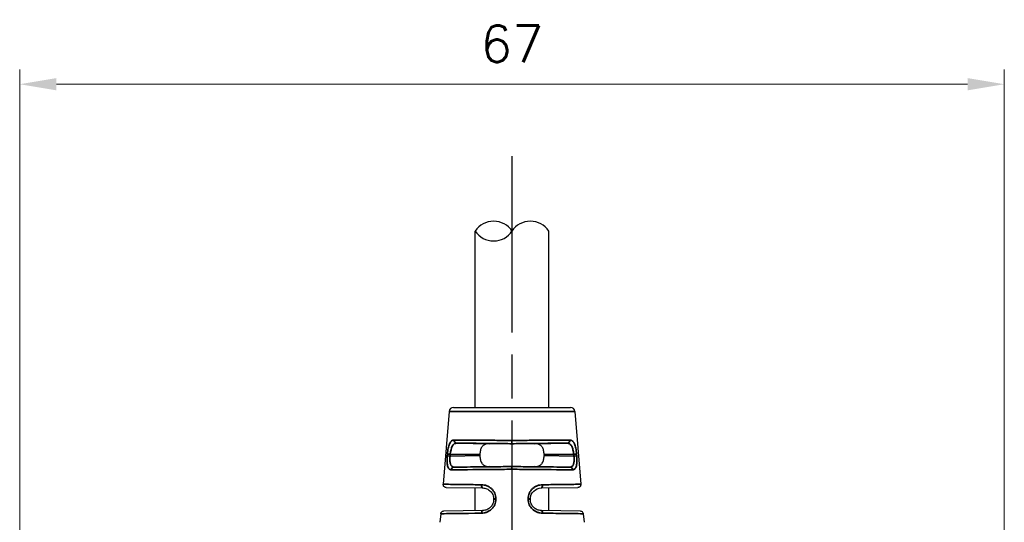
# Model space of a CAD drawing. Header units: millimetres. Extents: x 399 to 6233, y -1870 to 1602.
# Tile 442 of 656: x 4934 to 5001, y 466 to 500. Entities that reach past the tile are written whole.
import ezdxf

# ---------------------------------------------------------------- set-up
doc = ezdxf.new("R2010")
doc.units = ezdxf.units.MM
doc.linetypes.add('AM_ISO08W050', pattern=[18, 12, -1.5, 3, -1.5])
for name, color, linetype, lineweight in [('AM_5', 3, 'Continuous', 25), ('AM_7', 4, 'AM_ISO08W050', 25), ('可見 (ISO)', 7, 'Continuous', 25), ('窄部可見 (ISO)', 7, 'Continuous', 35)]:
    doc.layers.add(name, color=color, linetype=linetype, lineweight=lineweight)
doc.styles.add('尺寸標註', font='romans.shx', dxfattribs={"bigfont": 'CHINESET.SHX'})
doc.dimstyles.new('CNS1$0', dxfattribs={"dimtxt": 2.5, "dimasz": 2.5, "dimexe": 1, "dimexo": 1, "dimgap": 1.5, "dimtad": 1, "dimtoh": 1, "dimdec": 1, "dimdsep": 46, "dimtxsty": '尺寸標註', "dimcen": 0, "dimclrd": 2, "dimclre": 2, "dimclrt": 1, "dimadec": 0, "dimazin": 2, "dimtp": 0.1, "dimtm": 0.1, "dimtfac": 0.71, "dimtdec": 1, "dimtmove": 0, "dimatfit": 0, "dimfxl": 0, "dimlwd": 13, "dimlwe": 13, "dimarcsym": 0})

# ---------------------------------------------------------------- blocks, each defined once
blk = doc.blocks.new('*D286')
at = {"layer": 'AM_5', "color": 2, "lineweight": 13}
for p, q in [((4933.764, 464.056), (4933.764, 496.86)), ((5000.764, 464.056), (5000.764, 496.86)), ((4936.264, 495.86), (4998.264, 495.86))]:
    blk.add_line(p, q, dxfattribs=at)
at = {"layer": 'AM_5', "color": 2, "lineweight": -2}
for points in [[(4936.264, 496.277), (4936.264, 495.443), (4933.764, 495.86)], [(4998.264, 496.277), (4998.264, 495.443), (5000.764, 495.86)]]:
    blk.add_solid(points, dxfattribs=at)
at = {"layer": 'Defpoints', "color": 0, "lineweight": -2}
for p in [(5000.764, 495.86), (4933.764, 463.056), (5000.764, 463.056)]:
    blk.add_point(p, dxfattribs=at)
at = {"layer": 'AM_5', "color": 1, "insert": (4967.264, 498.61), "char_height": 2.5, "attachment_point": 5, "style": '尺寸標註'}
blk.add_mtext('67', dxfattribs=at)

msp = doc.modelspace()

# ---------------------------------------------------------------- linework, layer by layer
for centre, start, end in [((4966.014, 485.038), 33.55731, 146.44269), ((4968.514, 485.038), 33.55731, 146.44269), ((4966.014, 486.696), 213.55731, 326.44269)]:
    msp.add_arc(centre, 1.5, start, end)
at = {"layer": 'AM_7'}
msp.add_line((4967.264, 490.977), (4967.264, 384.446), dxfattribs=at)
at = {"layer": '可見 (ISO)'}
for p, q in [((4964.764, 473.867), (4964.764, 485.867)), ((4969.764, 473.867), (4969.764, 485.867)), ((4963.29, 473.867), (4971.238, 473.867)), ((4962.991, 473.592), (4962.58, 468.645)), ((4971.537, 473.592), (4971.949, 468.645)), ((4967.264, 471.403), (4967.264, 471.62)), ((4967.264, 471.388), (4967.264, 471.403)), ((4965.082, 470.664), (4965.082, 470.59)), ((4969.447, 470.664), (4969.447, 470.59)), ((4967.264, 469.849), (4967.264, 469.866)), ((4967.264, 469.666), (4967.264, 469.849)), ((4962.776, 468.429), (4965.275, 468.394)), ((4964.764, 466.853), (4964.764, 468.401)), ((4969.254, 468.394), (4971.752, 468.429)), ((4969.764, 466.853), (4969.764, 468.401)), ((4966.014, 467.644), (4966.014, 467.61)), ((4968.514, 467.61), (4968.514, 467.644)), ((4962.413, 466.639), (4962.364, 466.056)), ((4965.275, 466.86), (4962.609, 466.823)), ((4971.919, 466.823), (4969.254, 466.86)), ((4972.116, 466.639), (4972.164, 466.056))]:
    msp.add_line(p, q, dxfattribs=at)
for centre, start, end in [((4963.29, 473.567), 90, 175.2432), ((4971.238, 473.567), 4.7568, 90)]:
    msp.add_arc(centre, 0.3, start, end, dxfattribs=at)
for centre, major_axis, start_param, end_param in [((4967.264, 471.366), (2.5, -0.035), 1.570782, 2.232791), ((4967.265, 471.366), (2.5, 0.035), 0.908801, 1.570811), ((4967.264, 469.888), (-2.5, -0.035), 0.908801, 1.570811), ((4967.265, 469.888), (-2.5, 0.035), 1.570782, 2.232791)]:
    msp.add_ellipse(centre, major_axis=major_axis, ratio=0.008726, start_param=start_param, end_param=end_param, dxfattribs=at)
for points, knots in [([(4965.728, 471.405), (4965.593, 471.405), (4965.45, 471.379), (4965.296, 471.28), (4965.24, 471.224), (4965.164, 471.103), (4965.133, 471.025), (4965.092, 470.851), (4965.082, 470.755), (4965.082, 470.664)], [1.026939, 1.026939, 1.026939, 1.026939, 1.0777476, 1.0777476, 1.1047295, 1.1047295, 1.1319998, 1.1319998, 1.15927, 1.15927, 1.15927, 1.15927]), ([(4969.447, 470.664), (4969.447, 470.755), (4969.437, 470.851), (4969.396, 471.025), (4969.364, 471.103), (4969.288, 471.224), (4969.233, 471.28), (4969.079, 471.379), (4968.936, 471.405), (4968.801, 471.405)], [0.579635, 0.579635, 0.579635, 0.579635, 0.6069053, 0.6069053, 0.6341755, 0.6341755, 0.6611574, 0.6611574, 0.7119661, 0.7119661, 0.7119661, 0.7119661]), ([(4965.082, 470.59), (4965.082, 470.499), (4965.092, 470.403), (4965.133, 470.228), (4965.165, 470.15), (4965.241, 470.029), (4965.296, 469.974), (4965.45, 469.874), (4965.593, 469.848), (4965.728, 469.849)], [0, 0, 0, 0, 0.0273214, 0.0273214, 0.0546428, 0.0546428, 0.0815839, 0.0815839, 0.1323359, 0.1323359, 0.1323359, 0.1323359]), ([(4968.801, 469.849), (4968.935, 469.848), (4969.079, 469.874), (4969.233, 469.974), (4969.288, 470.029), (4969.364, 470.15), (4969.396, 470.228), (4969.437, 470.403), (4969.447, 470.499), (4969.447, 470.59)], [0.4472991, 0.4472991, 0.4472991, 0.4472991, 0.4980511, 0.4980511, 0.5249922, 0.5249922, 0.5523136, 0.5523136, 0.579635, 0.579635, 0.579635, 0.579635]), ([(4962.776, 468.429), (4962.764, 468.429), (4962.751, 468.43), (4962.713, 468.438), (4962.687, 468.449), (4962.644, 468.479), (4962.624, 468.499), (4962.596, 468.544), (4962.586, 468.57), (4962.579, 468.612), (4962.578, 468.629), (4962.58, 468.645)], [0, 0, 0, 0, 0.00380158, 0.00380158, 0.0117675, 0.0117675, 0.01973343, 0.01973343, 0.02769935, 0.02769935, 0.03261803, 0.03261803, 0.03261803, 0.03261803]), ([(4965.275, 468.394), (4965.366, 468.392), (4965.46, 468.374), (4965.547, 468.339), (4965.634, 468.303), (4965.717, 468.25), (4965.787, 468.182), (4965.857, 468.114), (4965.915, 468.03), (4965.954, 467.938), (4965.993, 467.846), (4966.014, 467.745), (4966.014, 467.644)], [0, 0, 0, 0, 0.25, 0.25, 0.25, 0.5, 0.5, 0.5, 0.75, 0.75, 0.75, 1, 1, 1, 1]), ([(4968.514, 467.644), (4968.514, 467.85), (4968.601, 468.045), (4968.884, 468.319), (4969.071, 468.391), (4969.254, 468.394)], [0, 0, 0, 0, 0.5, 0.5, 1, 1, 1, 1]), ([(4971.949, 468.645), (4971.951, 468.624), (4971.949, 468.602), (4971.939, 468.56), (4971.93, 468.54), (4971.907, 468.503), (4971.892, 468.486), (4971.858, 468.459), (4971.839, 468.448), (4971.808, 468.437), (4971.797, 468.434), (4971.775, 468.43), (4971.764, 468.429), (4971.752, 468.429)], [0, 0, 0, 0, 0.00641429, 0.00641429, 0.01291848, 0.01291848, 0.01941944, 0.01941944, 0.02592052, 0.02592052, 0.02924848, 0.02924848, 0.0326743, 0.0326743, 0.0326743, 0.0326743]), ([(4966.014, 467.61), (4966.014, 467.51), (4965.994, 467.409), (4965.955, 467.318), (4965.916, 467.226), (4965.859, 467.142), (4965.788, 467.073), (4965.718, 467.004), (4965.635, 466.951), (4965.546, 466.915), (4965.458, 466.879), (4965.365, 466.861), (4965.275, 466.86)], [0, 0, 0, 0, 0.25, 0.25, 0.25, 0.5, 0.5, 0.5, 0.75, 0.75, 0.75, 1, 1, 1, 1]), ([(4969.254, 466.86), (4969.164, 466.861), (4969.07, 466.879), (4968.982, 466.915), (4968.894, 466.951), (4968.81, 467.005), (4968.74, 467.074), (4968.67, 467.142), (4968.612, 467.226), (4968.573, 467.318), (4968.535, 467.41), (4968.514, 467.511), (4968.514, 467.61)], [0, 0, 0, 0, 0.25, 0.25, 0.25, 0.5, 0.5, 0.5, 0.75, 0.75, 0.75, 1, 1, 1, 1]), ([(4962.413, 466.639), (4962.415, 466.661), (4962.42, 466.682), (4962.437, 466.722), (4962.449, 466.74), (4962.478, 466.773), (4962.495, 466.786), (4962.533, 466.808), (4962.554, 466.815), (4962.587, 466.821), (4962.598, 466.823), (4962.609, 466.823)], [0, 0, 0, 0, 0.00642235, 0.00642235, 0.01292625, 0.01292625, 0.01942722, 0.01942722, 0.0259283, 0.0259283, 0.02935714, 0.02935714, 0.02935714, 0.02935714]), ([(4971.919, 466.823), (4971.927, 466.823), (4971.934, 466.822), (4971.948, 466.82), (4971.955, 466.819), (4971.976, 466.814), (4971.989, 466.81), (4972.026, 466.792), (4972.048, 466.776), (4972.083, 466.736), (4972.097, 466.713), (4972.111, 466.672), (4972.114, 466.656), (4972.116, 466.639)], [0, 0, 0, 0, 0.0021875, 0.0021875, 0.00434897, 0.00434897, 0.00849638, 0.00849638, 0.0164623, 0.0164623, 0.02442822, 0.02442822, 0.0293469, 0.0293469, 0.0293469, 0.0293469])]:
    msp.add_open_spline(points, degree=3, knots=knots, dxfattribs=at)
at = {"layer": '窄部可見 (ISO)'}
for p, q in [((4962.991, 473.592), (4971.537, 473.592)), ((4963.497, 471.435), (4965.728, 471.405)), ((4968.801, 471.405), (4971.032, 471.435)), ((4962.861, 470.579), (4962.872, 470.708)), ((4963.064, 470.692), (4963.052, 470.562)), ((4963.052, 470.562), (4965.082, 470.59)), ((4965.082, 470.664), (4963.064, 470.692)), ((4971.465, 470.692), (4969.447, 470.664)), ((4969.447, 470.59), (4971.476, 470.562)), ((4971.476, 470.562), (4971.465, 470.692)), ((4971.656, 470.708), (4971.668, 470.579)), ((4965.728, 469.849), (4963.307, 469.816)), ((4971.222, 469.816), (4968.801, 469.849)), ((4966.169, 467.66), (4966.169, 467.626)), ((4968.36, 467.626), (4968.36, 467.66))]:
    msp.add_line(p, q, dxfattribs=at)
for centre, major_axis, ratio, start_param, end_param in [((4963.499, 471.635), (0.001, -0.2), 0.888972, 4.626724, 6.264131), ((4971.029, 471.635), (-0.001, -0.2), 0.888972, 0.019055, 1.656464), ((4963.055, 470.562), (-0.199, 0.017), 0.001193, 0.230462, 1.556885), ((4963.066, 470.692), (-0.199, 0.017), 0.001193, 0.231085, 1.556885), ((4971.462, 470.692), (0.199, 0.017), 0.001193, 4.7263, 6.0521), ((4971.474, 470.562), (0.199, 0.017), 0.001193, 4.726301, 6.052723), ((4963.31, 469.616), (0.001, 0.2), 0.898166, 0.019848, 1.491245), ((4971.219, 469.616), (-0.001, 0.2), 0.898166, 4.79194, 6.263337), ((4965.278, 468.594), (-0.003, -0.2), 0.443566, 4.635554, 6.283185), ((4969.251, 468.594), (0.003, -0.2), 0.443566, 0, 1.647631), ((4966.214, 467.644), (-0.2, 0), 0.085193, 4.943553, 6.283185), ((4968.314, 467.644), (0.2, 0), 0.085193, 0, 1.339632), ((4966.214, 467.61), (-0.2, 0), 0.08519, 4.943408, 6.283185), ((4968.314, 467.61), (0.2, 0), 0.08519, 0, 1.339777), ((4965.278, 466.66), (-0.003, 0.2), 0.426361, 0, 1.481814), ((4969.251, 466.66), (0.003, 0.2), 0.426361, 4.801371, 6.283185)]:
    msp.add_ellipse(centre, major_axis=major_axis, ratio=ratio, start_param=start_param, end_param=end_param, dxfattribs=at)
for points, knots in [([(4962.872, 470.708), (4962.878, 470.775), (4962.885, 470.841), (4962.903, 470.969), (4962.914, 471.033), (4962.939, 471.151), (4962.952, 471.206), (4962.976, 471.283), (4962.984, 471.308), (4963.001, 471.355), (4963.011, 471.379), (4963.039, 471.441), (4963.059, 471.478), (4963.092, 471.526), (4963.104, 471.54), (4963.128, 471.567), (4963.141, 471.579), (4963.204, 471.631), (4963.259, 471.652), (4963.322, 471.652)], [0, 0, 0, 0, 0.125, 0.125, 0.25, 0.25, 0.375, 0.375, 0.4375, 0.4375, 0.5, 0.5, 0.625, 0.625, 0.6875, 0.6875, 0.75, 0.75, 1, 1, 1, 1]), ([(4963.064, 470.692), (4963.085, 470.899), (4963.13, 471.095), (4963.276, 471.367), (4963.377, 471.436), (4963.497, 471.435)], [0, 0, 0, 0, 0.5, 0.5, 1, 1, 1, 1]), ([(4963.322, 471.652), (4963.49, 471.653), (4963.704, 471.652), (4963.961, 471.651), (4963.982, 471.651), (4964.002, 471.651), (4964.024, 471.651), (4964.267, 471.65), (4964.547, 471.648), (4964.86, 471.645), (4964.896, 471.645), (4964.933, 471.645), (4964.969, 471.644), (4965.28, 471.642), (4965.621, 471.639), (4965.984, 471.635), (4966.019, 471.634), (4966.053, 471.634), (4966.088, 471.634), (4966.463, 471.63), (4966.86, 471.625), (4967.264, 471.62)], [0, 0, 0, 0, 0.25, 0.25, 0.25, 0.269969, 0.269969, 0.269969, 0.5, 0.5, 0.5, 0.526492, 0.526492, 0.526492, 0.75, 0.75, 0.75, 0.771372, 0.771372, 0.771372, 1, 1, 1, 1]), ([(4963.497, 471.435), (4963.675, 471.436), (4963.901, 471.436), (4964.166, 471.434), (4964.432, 471.433), (4964.737, 471.431), (4965.07, 471.428), (4965.403, 471.425), (4965.763, 471.422), (4966.139, 471.417), (4966.505, 471.413), (4966.884, 471.408), (4967.264, 471.403)], [0, 0, 0, 0, 0.2515, 0.2515, 0.2515, 0.503001, 0.503001, 0.503001, 0.754501, 0.754501, 0.754501, 1, 1, 1, 1]), ([(4967.264, 471.62), (4967.669, 471.625), (4968.065, 471.63), (4968.44, 471.634), (4968.475, 471.634), (4968.51, 471.634), (4968.545, 471.635), (4968.907, 471.639), (4969.248, 471.642), (4969.559, 471.644), (4969.596, 471.645), (4969.633, 471.645), (4969.669, 471.645), (4969.981, 471.648), (4970.262, 471.65), (4970.505, 471.651), (4970.526, 471.651), (4970.547, 471.651), (4970.568, 471.651), (4970.825, 471.652), (4971.038, 471.653), (4971.207, 471.652)], [0, 0, 0, 0, 0.228628, 0.228628, 0.228628, 0.25, 0.25, 0.25, 0.473508, 0.473508, 0.473508, 0.5, 0.5, 0.5, 0.730031, 0.730031, 0.730031, 0.75, 0.75, 0.75, 1, 1, 1, 1]), ([(4967.264, 471.403), (4967.644, 471.408), (4968.024, 471.413), (4968.39, 471.417), (4968.765, 471.422), (4969.126, 471.425), (4969.459, 471.428), (4969.792, 471.431), (4970.097, 471.433), (4970.362, 471.434), (4970.628, 471.436), (4970.854, 471.436), (4971.032, 471.435)], [0, 0, 0, 0, 0.245499, 0.245499, 0.245499, 0.496999, 0.496999, 0.496999, 0.7485, 0.7485, 0.7485, 1, 1, 1, 1]), ([(4971.032, 471.435), (4971.092, 471.436), (4971.148, 471.419), (4971.198, 471.385), (4971.247, 471.35), (4971.29, 471.298), (4971.326, 471.231), (4971.362, 471.163), (4971.392, 471.08), (4971.415, 470.988), (4971.438, 470.895), (4971.455, 470.793), (4971.465, 470.692)], [0, 0, 0, 0, 0.25, 0.25, 0.25, 0.5, 0.5, 0.5, 0.75, 0.75, 0.75, 1, 1, 1, 1]), ([(4971.207, 471.652), (4971.238, 471.652), (4971.268, 471.647), (4971.31, 471.631), (4971.324, 471.625), (4971.35, 471.609), (4971.363, 471.6), (4971.402, 471.568), (4971.426, 471.541), (4971.459, 471.493), (4971.47, 471.476), (4971.49, 471.439), (4971.499, 471.421), (4971.529, 471.355), (4971.546, 471.308), (4971.577, 471.205), (4971.59, 471.151), (4971.627, 470.97), (4971.645, 470.842), (4971.656, 470.708)], [0, 0, 0, 0, 0.125, 0.125, 0.1875, 0.1875, 0.25, 0.25, 0.375, 0.375, 0.4375, 0.4375, 0.5, 0.5, 0.625, 0.625, 0.75, 0.75, 1, 1, 1, 1]), ([(4963.131, 469.632), (4963.101, 469.632), (4963.074, 469.638), (4963.037, 469.653), (4963.025, 469.66), (4963.002, 469.676), (4962.992, 469.684), (4962.96, 469.717), (4962.941, 469.744), (4962.91, 469.809), (4962.897, 469.845), (4962.863, 469.977), (4962.852, 470.079), (4962.845, 470.32), (4962.85, 470.447), (4962.861, 470.579)], [0, 0, 0, 0, 0.125, 0.125, 0.1875, 0.1875, 0.25, 0.25, 0.375, 0.375, 0.5, 0.5, 0.75, 0.75, 1, 1, 1, 1]), ([(4963.307, 469.816), (4963.251, 469.816), (4963.201, 469.832), (4963.161, 469.867), (4963.121, 469.901), (4963.091, 469.955), (4963.071, 470.023), (4963.051, 470.092), (4963.04, 470.176), (4963.038, 470.269), (4963.036, 470.361), (4963.041, 470.462), (4963.052, 470.562)], [0, 0, 0, 0, 0.25, 0.25, 0.25, 0.5, 0.5, 0.5, 0.75, 0.75, 0.75, 1, 1, 1, 1]), ([(4971.476, 470.562), (4971.488, 470.461), (4971.493, 470.36), (4971.491, 470.268), (4971.488, 470.176), (4971.478, 470.091), (4971.458, 470.023), (4971.438, 469.954), (4971.408, 469.901), (4971.368, 469.867), (4971.327, 469.832), (4971.278, 469.816), (4971.222, 469.816)], [0, 0, 0, 0, 0.25, 0.25, 0.25, 0.5, 0.5, 0.5, 0.75, 0.75, 0.75, 1, 1, 1, 1]), ([(4971.668, 470.579), (4971.673, 470.513), (4971.677, 470.448), (4971.681, 470.321), (4971.682, 470.258), (4971.678, 470.139), (4971.674, 470.084), (4971.665, 470.006), (4971.662, 469.981), (4971.653, 469.933), (4971.648, 469.909), (4971.632, 469.846), (4971.619, 469.808), (4971.595, 469.76), (4971.586, 469.745), (4971.568, 469.718), (4971.557, 469.705), (4971.507, 469.653), (4971.457, 469.632), (4971.398, 469.632)], [0, 0, 0, 0, 0.125, 0.125, 0.25, 0.25, 0.375, 0.375, 0.4375, 0.4375, 0.5, 0.5, 0.625, 0.625, 0.6875, 0.6875, 0.75, 0.75, 1, 1, 1, 1]), ([(4967.264, 469.849), (4966.862, 469.844), (4966.46, 469.839), (4966.073, 469.834), (4965.676, 469.83), (4965.295, 469.826), (4964.945, 469.823), (4964.595, 469.82), (4964.275, 469.818), (4963.998, 469.816), (4963.722, 469.815), (4963.488, 469.815), (4963.307, 469.816)], [0, 0, 0, 0, 0.2455, 0.2455, 0.2455, 0.497, 0.497, 0.497, 0.7485, 0.7485, 0.7485, 1, 1, 1, 1]), ([(4971.222, 469.816), (4971.04, 469.815), (4970.807, 469.815), (4970.531, 469.816), (4970.254, 469.818), (4969.934, 469.82), (4969.584, 469.823), (4969.233, 469.826), (4968.852, 469.83), (4968.456, 469.834), (4968.069, 469.839), (4967.666, 469.844), (4967.264, 469.849)], [0, 0, 0, 0, 0.2515, 0.2515, 0.2515, 0.503, 0.503, 0.503, 0.7545, 0.7545, 0.7545, 1, 1, 1, 1]), ([(4971.398, 469.632), (4971.428, 469.632), (4971.455, 469.638), (4971.492, 469.653), (4971.504, 469.66), (4971.527, 469.676), (4971.537, 469.684), (4971.562, 469.71), (4971.575, 469.727), (4971.587, 469.746)], [0, 0, 0, 0, 0.125, 0.125, 0.1875, 0.1875, 0.25, 0.25, 0.3337695, 0.3337695, 0.3337695, 0.3337695]), ([(4967.264, 469.666), (4966.797, 469.66), (4966.34, 469.654), (4965.912, 469.65), (4964.628, 469.636), (4963.642, 469.63), (4963.131, 469.632)], [0, 0, 0, 0, 0.25, 0.25, 0.25, 1, 1, 1, 1]), ([(4971.398, 469.632), (4970.886, 469.63), (4969.901, 469.636), (4968.617, 469.65), (4968.189, 469.654), (4967.732, 469.66), (4967.264, 469.666)], [0, 0, 0, 0, 0.75, 0.75, 0.75, 1, 1, 1, 1]), ([(4962.58, 468.645), (4962.58, 468.645), (4962.58, 468.645), (4962.58, 468.645), (4962.58, 468.645), (4962.627, 468.644), (4962.73, 468.643), (4962.739, 468.643), (4962.749, 468.643), (4962.76, 468.643), (4962.862, 468.641), (4963.01, 468.639), (4963.207, 468.636), (4963.232, 468.636), (4963.258, 468.636), (4963.285, 468.635), (4963.489, 468.633), (4963.739, 468.629), (4964.033, 468.626), (4964.06, 468.625), (4964.088, 468.625), (4964.116, 468.624), (4964.43, 468.62), (4964.791, 468.616), (4965.189, 468.61)], [0.4999914, 0.4999914, 0.4999914, 0.4999914, 0.5, 0.5, 0.5, 0.625, 0.625, 0.625, 0.636634, 0.636634, 0.636634, 0.75, 0.75, 0.75, 0.7646074, 0.7646074, 0.7646074, 0.875, 0.875, 0.875, 0.8853669, 0.8853669, 0.8853669, 1, 1, 1, 1]), ([(4965.189, 468.61), (4965.25, 468.609), (4965.31, 468.603), (4965.399, 468.587), (4965.428, 468.58), (4965.486, 468.563), (4965.513, 468.554), (4965.602, 468.52), (4965.658, 468.493), (4965.737, 468.444), (4965.763, 468.427), (4965.812, 468.39), (4965.836, 468.371), (4965.908, 468.305), (4965.951, 468.257), (4966.026, 468.155), (4966.058, 468.101), (4966.14, 467.92), (4966.168, 467.793), (4966.169, 467.66)], [0, 0, 0, 0, 0.125, 0.125, 0.1875, 0.1875, 0.25, 0.25, 0.375, 0.375, 0.4375, 0.4375, 0.5, 0.5, 0.625, 0.625, 0.75, 0.75, 1, 1, 1, 1]), ([(4968.36, 467.66), (4968.36, 467.727), (4968.367, 467.792), (4968.395, 467.919), (4968.417, 467.982), (4968.471, 468.1), (4968.503, 468.155), (4968.56, 468.232), (4968.58, 468.257), (4968.623, 468.305), (4968.647, 468.328), (4968.716, 468.392), (4968.766, 468.429), (4968.845, 468.477), (4968.872, 468.492), (4968.928, 468.52), (4968.958, 468.532), (4969.1, 468.586), (4969.218, 468.609), (4969.339, 468.61)], [0, 0, 0, 0, 0.125, 0.125, 0.25, 0.25, 0.375, 0.375, 0.4375, 0.4375, 0.5, 0.5, 0.625, 0.625, 0.6875, 0.6875, 0.75, 0.75, 1, 1, 1, 1]), ([(4969.339, 468.61), (4969.738, 468.616), (4970.099, 468.62), (4970.412, 468.624), (4970.441, 468.625), (4970.469, 468.625), (4970.496, 468.626), (4970.79, 468.629), (4971.04, 468.633), (4971.243, 468.635), (4971.27, 468.636), (4971.297, 468.636), (4971.322, 468.636), (4971.519, 468.639), (4971.667, 468.641), (4971.769, 468.643), (4971.78, 468.643), (4971.79, 468.643), (4971.799, 468.643), (4971.902, 468.644), (4971.949, 468.645), (4971.949, 468.645)], [0, 0, 0, 0, 0.1146324, 0.1146324, 0.1146324, 0.125, 0.125, 0.125, 0.2353895, 0.2353895, 0.2353895, 0.25, 0.25, 0.25, 0.363358, 0.363358, 0.363358, 0.375, 0.375, 0.375, 0.4999924, 0.4999924, 0.4999924, 0.4999924]), ([(4968.447, 468.049), (4968.446, 468.046), (4968.445, 468.043), (4968.388, 467.92), (4968.36, 467.793), (4968.36, 467.66)], [0.7440134, 0.7440134, 0.7440134, 0.7440134, 0.75, 0.75, 1, 1, 1, 1]), ([(4966.169, 467.626), (4966.169, 467.561), (4966.162, 467.497), (4966.135, 467.371), (4966.114, 467.309), (4966.061, 467.19), (4966.029, 467.135), (4965.973, 467.057), (4965.952, 467.033), (4965.91, 466.985), (4965.886, 466.961), (4965.816, 466.897), (4965.766, 466.859), (4965.686, 466.81), (4965.659, 466.795), (4965.603, 466.767), (4965.573, 466.754), (4965.431, 466.701), (4965.314, 466.678), (4965.192, 466.677)], [0, 0, 0, 0, 0.125, 0.125, 0.25, 0.25, 0.375, 0.375, 0.4375, 0.4375, 0.5, 0.5, 0.625, 0.625, 0.6875, 0.6875, 0.75, 0.75, 1, 1, 1, 1]), ([(4969.336, 466.677), (4969.276, 466.677), (4969.216, 466.683), (4969.128, 466.7), (4969.098, 466.707), (4969.041, 466.724), (4969.013, 466.733), (4968.924, 466.767), (4968.868, 466.794), (4968.762, 466.86), (4968.713, 466.896), (4968.569, 467.029), (4968.495, 467.13), (4968.387, 467.371), (4968.36, 467.496), (4968.36, 467.626)], [0, 0, 0, 0, 0.125, 0.125, 0.1875, 0.1875, 0.25, 0.25, 0.375, 0.375, 0.5, 0.5, 0.75, 0.75, 1, 1, 1, 1]), ([(4968.36, 467.626), (4968.36, 467.561), (4968.367, 467.497), (4968.394, 467.371), (4968.415, 467.309), (4968.468, 467.19), (4968.5, 467.135), (4968.556, 467.057), (4968.576, 467.033), (4968.619, 466.985), (4968.643, 466.961), (4968.713, 466.897), (4968.763, 466.859), (4968.837, 466.814), (4968.858, 466.801), (4968.88, 466.79)], [0, 0, 0, 0, 0.125, 0.125, 0.25, 0.25, 0.375, 0.375, 0.4375, 0.4375, 0.5, 0.5, 0.625, 0.625, 0.6745682, 0.6745682, 0.6745682, 0.6745682]), ([(4965.192, 466.677), (4963.897, 466.659), (4963.018, 466.648), (4962.646, 466.643), (4962.619, 466.642), (4962.594, 466.642), (4962.572, 466.642), (4962.463, 466.64), (4962.413, 466.639), (4962.413, 466.639)], [0, 0, 0, 0, 0.3494592, 0.3494592, 0.3494592, 0.375, 0.375, 0.375, 0.4999756, 0.4999756, 0.4999756, 0.4999756]), ([(4965.192, 466.677), (4965.253, 466.677), (4965.313, 466.683), (4965.401, 466.7), (4965.43, 466.707), (4965.488, 466.724), (4965.515, 466.733), (4965.581, 466.757), (4965.615, 466.773), (4965.648, 466.79)], [0, 0, 0, 0, 0.125, 0.125, 0.1875, 0.1875, 0.25, 0.25, 0.3249364, 0.3249364, 0.3249364, 0.3249364]), ([(4972.116, 466.639), (4972.116, 466.639), (4972.116, 466.639), (4972.116, 466.639), (4972.116, 466.639), (4971.679, 466.646), (4970.707, 466.658), (4970.323, 466.664), (4969.861, 466.67), (4969.336, 466.677)], [0.4999847, 0.4999847, 0.4999847, 0.4999847, 0.5, 0.5, 0.5, 0.8584765, 0.8584765, 0.8584765, 1, 1, 1, 1])]:
    msp.add_open_spline(points, degree=3, knots=knots, dxfattribs=at)
msp.add_open_spline([(4968.723, 468.394), (4968.719, 468.391), (4968.715, 468.388), (4968.711, 468.385)], degree=3, dxfattribs=at)

# ---------------------------------------------------------------- dimensions: what is measured, and where the dimension line sits
at = {"layer": 'AM_5'}
dim = msp.add_linear_dim(base=(5000.764, 495.86), p1=(4933.764, 463.056), p2=(5000.764, 463.056), dimstyle='CNS1$0', override={"dimfxl": 4, "dimarcsym": 1}, dxfattribs=at)
dim.commit()
dim.dimension.update_dxf_attribs({"geometry": '*D286', "text_midpoint": (4967.264, 498.61)})

doc.saveas('drawing.dxf')
